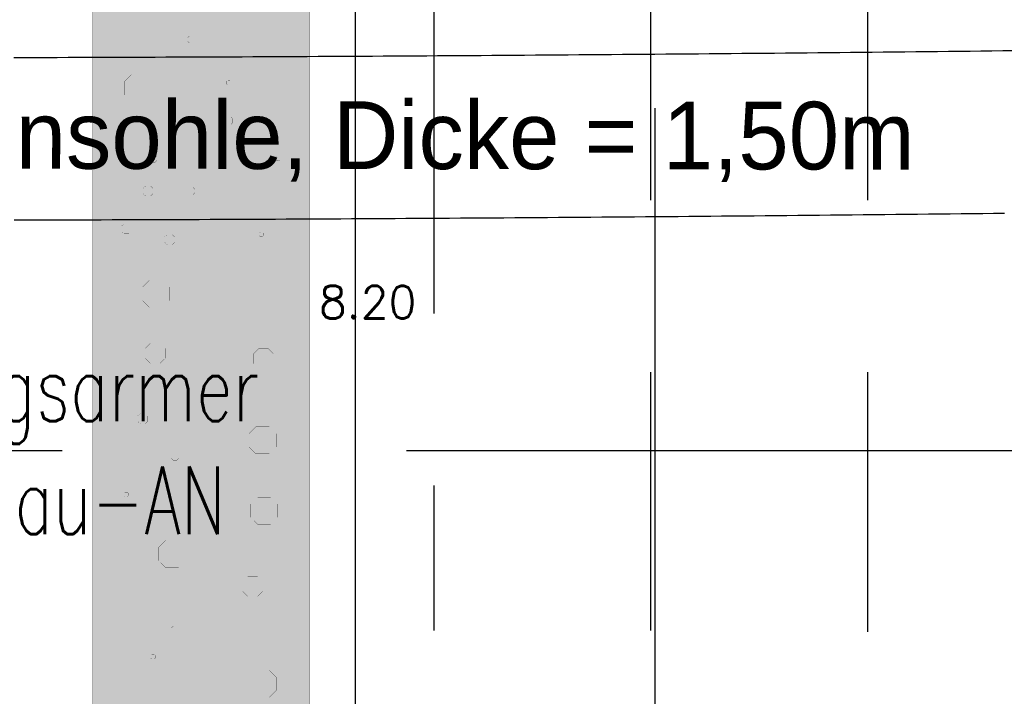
# Model space of a CAD drawing. Header units: metres. Extents: x 3458045 to 3462392, y 5482308 to 5484762.
# Tile 357 of 458: x 3461177.32 to 3461186.41, y 5483992.52 to 5483998.77. Entities that reach past the tile are written whole.
import ezdxf

# ---------------------------------------------------------------- set-up
doc = ezdxf.new("R2010")
doc.units = ezdxf.units.M
doc.header["$PDMODE"] = 3
doc.header["$PDSIZE"] = 0.1
for name, pattern in [('AUSGEZOGEN', [2, 1, 1]), ('DURCHGEZOGEN', [0]), ('VERDECKT', [9.525, 6.35, -3.175]), ('VERDECKT2', [4.7625, 3.175, -1.5875])]:
    doc.linetypes.add(name, pattern=pattern)
doc.layers.get('0').update_dxf_attribs({"linetype": 'CONTINUOUS'})
doc.layers.get('DEFPOINTS').update_dxf_attribs({"linetype": 'CONTINUOUS'})
for name, color, linetype in [('-SP_TEXT', 2, 'CONTINUOUS'), ('BAUER_BK BESTAND', 170, 'CONTINUOUS'), ('GGUFUELLUNG', 7, 'DURCHGEZOGEN'), ('GGULINIE', 7, 'DURCHGEZOGEN'), ('GGUTEXT', 7, 'DURCHGEZOGEN'), ('SP_BAUGRUBE-TEXT', 210, 'AUSGEZOGEN'), ('SP_BAUGRUBE-UWB-Sohle', 1, 'AUSGEZOGEN'), ('SP_BAUGRUBE-VERBAU', 210, 'AUSGEZOGEN'), ('SP_Tunnelsohle_Sauberkeitsschicht', 1, 'CONTINUOUS'), ('SP_VERM', 1, 'CONTINUOUS')]:
    doc.layers.add(name, color=color, linetype=linetype)
doc.layers.add('SP_HILF', color=6, linetype='CONTINUOUS', plot=False)
doc.layers.add('SP_Höhenplan-Beschriftung-Linien', color=2, linetype='CONTINUOUS', lineweight=25)
doc.layers.add('SP_Höhenplan-Beschriftung-Linien-Bestandsgelände', color=7, linetype='CONTINUOUS', lineweight=25)
doc.styles.add('K_ISOCP', font='k_isocp.shx')
doc.styles.add('SP_F', font='romans.shx', dxfattribs={"width": 0.7, "bigfont": 'sp_f.shx'})
doc.styles.get("Standard").update_dxf_attribs({"font": 'txt.shx'})
doc.dimstyles.new('SOFI35$0', dxfattribs={"dimtxt": 3.5, "dimasz": 0.35, "dimexe": 0.9, "dimexo": 0.625, "dimgap": 0.945, "dimtad": 1, "dimdec": 3, "dimrnd": 0.001, "dimzin": 1, "dimdsep": 46, "dimtxsty": 'SP_F', "dimblk1": 'SOF_BEMSTR1', "dimblk2": 'SOF_BEMSTR2', "dimsah": 1, "dimcen": 3.5, "dimse1": 1, "dimse2": 1, "dimclrd": 1, "dimclre": 1, "dimclrt": 2, "dimaunit": 2, "dimazin": 0, "dimtfac": 1, "dimtdec": 3, "dimtmove": 0, "dimatfit": 3, "dimfxl": 1, "dimtolj": 1, "dimtzin": 0, "dimlwd": 0, "dimlwe": 0, "dimarcsym": 0})

# ---------------------------------------------------------------- blocks, each defined once
blk = doc.blocks.new('SOF_BEMSTR1')
at = {"color": 0, "linetype": 'ByBlock', "lineweight": -2}
for p, q in [((0, 20), (0, -8.5)), ((3.535, 3.535), (-3.535, -3.535)), ((-5, 0), (5, 0))]:
    blk.add_line(p, q, dxfattribs=at)
blk = doc.blocks.new('SOF_BEMSTR2')
at = {"color": 0, "linetype": 'ByBlock', "lineweight": -2}
for p, q in [((0, -20), (0, 8.5)), ((3.535, 3.535), (-3.535, -3.535)), ((-5, 0), (5, 0))]:
    blk.add_line(p, q, dxfattribs=at)
blk = doc.blocks.new('*D333')
at = {"layer": 'DEFPOINTS', "color": 0, "linetype": 'AUSGEZOGEN', "transparency": 16777216}
for p in [(3461165.7254, 5483997.9482), (3461183.1844, 5483994.6749), (3461165.7254, 5483988.2771)]:
    blk.add_point(p, dxfattribs=at)
at = {"layer": 'SP_VERM', "color": 1, "linetype": 'AUSGEZOGEN', "lineweight": 0, "transparency": 16777216}
blk.add_line((3461183.0969, 5483988.2771), (3461165.8129, 5483988.2771), dxfattribs=at)
at = {"layer": 'SP_VERM', "color": 1, "linetype": 'AUSGEZOGEN', "lineweight": 0, "transparency": 16777216, "xscale": 0.08750000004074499, "yscale": 0.08750000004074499, "zscale": 0.08750000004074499, "rotation": 180}
blk.add_blockref('SOF_BEMSTR2', (3461165.7254, 5483988.2771), dxfattribs=at)
at = {"layer": 'SP_VERM', "color": 1, "linetype": 'AUSGEZOGEN', "lineweight": 0, "transparency": 16777216, "xscale": 0.08750000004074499, "yscale": 0.08750000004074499, "zscale": 0.08750000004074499}
blk.add_blockref('SOF_BEMSTR1', (3461183.1844, 5483988.2771), dxfattribs=at)
at = {"layer": 'SP_VERM', "color": 2, "linetype": 'AUSGEZOGEN', "transparency": 16777216, "insert": (3461174.4549, 5483988.9509), "char_height": 0.875, "attachment_point": 5, "style": 'SP_F'}
blk.add_mtext('\\A1;\\A1;17.45{\\H.7x;\\S9^ ;}', dxfattribs=at)
blk = doc.blocks.new('A$C7AC24140')
at = {"layer": 'GGUFUELLUNG', "color": 30}
for points in [[(0, -4.1001), (0, -5.403), (-1.998, -4.1001), (-1.998, -5.403)], [(0, -5.403), (0, -8.2002), (-1.998, -5.403), (-1.998, -8.2002)]]:
    blk.add_solid(points, dxfattribs=at)
at = {"layer": 'GGUFUELLUNG', "color": 51}
blk.add_solid([(0, -8.2002), (0, -12.1005), (-1.998, -8.2002), (-1.998, -12.1005)], dxfattribs=at)
at = {"layer": 'GGULINIE', "color": 7, "linetype": 'DURCHGEZOGEN'}
for points, const_width in [([(-1.998, 0), (-1.998, -21.0001)], 0.002), ([(0, -21.0001), (0, 0)], 0.002), ([(0, -5.403), (-1.998, -5.403)], 0.001), ([(1.6234, -5.403), (0, -5.403)], 0.001), ([(-1.1072, -5.5195), (-1.1239, -5.5362)], 0.001), ([(-1.1239, -5.5362), (-1.1239, -5.5695)], 0.001), ([(-1.0739, -5.5195), (-1.1072, -5.5195)], 0.001), ([(-1.0573, -5.5362), (-1.0739, -5.5195)], 0.001), ([(-1.0573, -5.5362), (-1.0573, -5.5362)], 0.001), ([(-1.0573, -5.5695), (-1.0573, -5.5362)], 0.001), ([(-1.1239, -5.5695), (-1.1072, -5.5861)], 0.001), ([(-1.1072, -5.5861), (-1.0739, -5.5861)], 0.001), ([(-1.0739, -5.5861), (-1.0573, -5.5695)], 0.001), ([(-1.7066, -5.94), (-1.6442, -5.8775)], 0.001), ([(-1.6442, -5.8775), (-1.5193, -5.8775)], 0.001), ([(-1.5193, -5.8775), (-1.4569, -5.94)], 0.001), ([(-1.7066, -6.0648), (-1.7066, -5.94)], 0.001), ([(-1.4569, -5.94), (-1.4569, -6.0648)], 0.001), ([(-0.7534, -5.9316), (-0.7659, -5.94)], 0.001), ([(-0.7659, -5.94), (-0.7659, -5.9649)], 0.001), ([(-0.7659, -5.9649), (-0.7534, -5.9733)], 0.001), ([(-0.7326, -5.9316), (-0.7534, -5.9316)], 0.001), ([(-0.7534, -5.9733), (-0.7326, -5.9733)], 0.001), ([(-0.7243, -5.94), (-0.7326, -5.9316)], 0.001), ([(-0.7326, -5.9733), (-0.7243, -5.9649)], 0.001), ([(-0.7243, -5.94), (-0.7243, -5.94)], 0.001), ([(-0.7243, -5.9649), (-0.7243, -5.94)], 0.001), ([(-1.6442, -6.1273), (-1.7066, -6.0648)], 0.001), ([(-1.5818, -6.0024), (-1.5818, -6.0024)], 0.001), ([(-1.4569, -6.0648), (-1.5193, -6.1273)], 0.001), ([(-1.4569, -6.0648), (-1.4569, -6.0648)], 0.001), ([(-1.5193, -6.1273), (-1.6442, -6.1273)], 0.001), ([(-0.7576, -6.2688), (-0.7742, -6.2854)], 0.001), ([(-0.7742, -6.2854), (-0.7742, -6.3187)], 0.001), ([(-0.7742, -6.3187), (-0.7576, -6.3354)], 0.001), ([(-0.7243, -6.2688), (-0.7576, -6.2688)], 0.001), ([(-0.7576, -6.3354), (-0.7243, -6.3354)], 0.001), ([(-0.7076, -6.2854), (-0.7243, -6.2688)], 0.001), ([(-0.7243, -6.3354), (-0.7076, -6.3187)], 0.001), ([(-0.7076, -6.2854), (-0.7076, -6.2854)], 0.001), ([(-0.7076, -6.3187), (-0.7076, -6.2854)], 0.001), ([(-1.4569, -6.6185), (-1.4735, -6.6351)], 0.001), ([(-1.4236, -6.6185), (-1.4569, -6.6185)], 0.001), ([(-1.4069, -6.6351), (-1.4236, -6.6185)], 0.001), ([(-0.3039, -6.6309), (-0.3164, -6.6393)], 0.001), ([(-0.2831, -6.6309), (-0.3039, -6.6309)], 0.001), ([(-0.2747, -6.6393), (-0.2831, -6.6309)], 0.001), ([(-1.4735, -6.6351), (-1.4735, -6.6684)], 0.001), ([(-1.4735, -6.6684), (-1.4569, -6.6851)], 0.001), ([(-1.4569, -6.6851), (-1.4236, -6.6851)], 0.001), ([(-1.4236, -6.6851), (-1.4069, -6.6684)], 0.001), ([(-1.4069, -6.6351), (-1.4069, -6.6351)], 0.001), ([(-1.4069, -6.6684), (-1.4069, -6.6351)], 0.001), ([(-0.3164, -6.6393), (-0.3164, -6.6642)], 0.001), ([(-0.3164, -6.6642), (-0.3039, -6.6726)], 0.001), ([(-0.3039, -6.6726), (-0.2831, -6.6726)], 0.001), ([(-0.2831, -6.6726), (-0.2747, -6.6642)], 0.001), ([(-0.2747, -6.6393), (-0.2747, -6.6393)], 0.001), ([(-0.2747, -6.6642), (-0.2747, -6.6393)], 0.001), ([(-1.511, -6.9057), (-1.536, -6.9265)], 0.001), ([(-1.536, -6.9265), (-1.536, -6.9764)], 0.001), ([(-1.536, -6.9764), (-1.511, -6.9972)], 0.001), ([(-1.4652, -6.9057), (-1.511, -6.9057)], 0.001), ([(-1.4444, -6.9265), (-1.4652, -6.9057)], 0.001), ([(-1.4652, -6.9972), (-1.4444, -6.9764)], 0.001), ([(-1.4444, -6.9265), (-1.4444, -6.9265)], 0.001), ([(-1.4444, -6.9764), (-1.4444, -6.9265)], 0.001), ([(-1.1072, -6.9182), (-1.1239, -6.9348)], 0.001), ([(-1.1239, -6.9348), (-1.1239, -6.9681)], 0.001), ([(-1.1239, -6.9681), (-1.1072, -6.9848)], 0.001), ([(-1.0739, -6.9182), (-1.1072, -6.9182)], 0.001), ([(-1.1072, -6.9848), (-1.0739, -6.9848)], 0.001), ([(-1.0573, -6.9348), (-1.0739, -6.9182)], 0.001), ([(-1.0739, -6.9848), (-1.0573, -6.9681)], 0.001), ([(-1.0573, -6.9348), (-1.0573, -6.9348)], 0.001), ([(-1.0573, -6.9681), (-1.0573, -6.9348)], 0.001), ([(-1.511, -6.9972), (-1.4652, -6.9972)], 0.001), ([(-1.7108, -7.2553), (-1.7358, -7.2761)], 0.001), ([(-1.665, -7.2553), (-1.7108, -7.2553)], 0.001), ([(-1.6442, -7.2761), (-1.665, -7.2553)], 0.001), ([(-1.7358, -7.2761), (-1.7358, -7.3261)], 0.001), ([(-1.7358, -7.3261), (-1.7108, -7.3469)], 0.001), ([(-1.7108, -7.3469), (-1.665, -7.3469)], 0.001), ([(-1.665, -7.3469), (-1.6442, -7.3261)], 0.001), ([(-1.6442, -7.2761), (-1.6442, -7.2761)], 0.001), ([(-1.6442, -7.3261), (-1.6442, -7.2761)], 0.001), ([(-1.3112, -7.3552), (-1.3362, -7.376)], 0.001), ([(-1.2654, -7.3552), (-1.3112, -7.3552)], 0.001), ([(-1.2446, -7.376), (-1.2654, -7.3552)], 0.001), ([(-0.4537, -7.3302), (-0.4662, -7.3386)], 0.001), ([(-0.4662, -7.3386), (-0.4662, -7.3635)], 0.001), ([(-0.4329, -7.3302), (-0.4537, -7.3302)], 0.001), ([(-0.4246, -7.3386), (-0.4329, -7.3302)], 0.001), ([(-0.4246, -7.3386), (-0.4246, -7.3386)], 0.001), ([(-0.4246, -7.3635), (-0.4246, -7.3386)], 0.001), ([(-1.3362, -7.376), (-1.3362, -7.426)], 0.001), ([(-1.3362, -7.426), (-1.3112, -7.4468)], 0.001), ([(-1.3112, -7.4468), (-1.2654, -7.4468)], 0.001), ([(-1.2654, -7.4468), (-1.2446, -7.426)], 0.001), ([(-1.2446, -7.376), (-1.2446, -7.376)], 0.001), ([(-1.2446, -7.426), (-1.2446, -7.376)], 0.001), ([(-0.4662, -7.3635), (-0.4537, -7.3719)], 0.001), ([(-0.4537, -7.3719), (-0.4329, -7.3719)], 0.001), ([(-0.4329, -7.3719), (-0.4246, -7.3635)], 0.001), ([(-1.4777, -7.7756), (-1.5401, -7.8381)], 0.001), ([(-1.357, -7.7756), (-1.4777, -7.7756)], 0.001), ([(-1.2946, -7.8381), (-1.357, -7.7756)], 0.001), ([(-1.5401, -7.8381), (-1.5401, -7.963)], 0.001), ([(-1.2946, -7.8381), (-1.2946, -7.8381)], 0.001), ([(-1.2946, -7.963), (-1.2946, -7.8381)], 0.001), ([(-1.5401, -7.963), (-1.4777, -8.0254)], 0.001), ([(-1.357, -8.0254), (-1.2946, -7.963)], 0.001), ([(-1.4777, -8.0254), (-1.357, -8.0254)], 0.001), ([(0, -8.2002), (-1.998, -8.2002)], 0.001), ([(1.6234, -8.2002), (0, -8.2002)], 0.001), ([(-1.4694, -8.3584), (-1.5152, -8.4042)], 0.001), ([(-1.5152, -8.4042), (-1.5152, -8.4958)], 0.001), ([(-1.3778, -8.3584), (-1.4694, -8.3584)], 0.001), ([(-1.332, -8.4042), (-1.3778, -8.3584)], 0.001), ([(-1.332, -8.4042), (-1.332, -8.4042)], 0.001), ([(-1.332, -8.4958), (-1.332, -8.4042)], 0.001), ([(-0.4704, -8.4083), (-0.5162, -8.4541)], 0.001), ([(-0.3788, -8.4083), (-0.4704, -8.4083)], 0.001), ([(-0.333, -8.4541), (-0.3788, -8.4083)], 0.001), ([(-1.5152, -8.4958), (-1.4694, -8.5415)], 0.001), ([(-1.3778, -8.5415), (-1.332, -8.4958)], 0.001), ([(-0.5162, -8.4541), (-0.5162, -8.5457)], 0.001), ([(-0.333, -8.4541), (-0.333, -8.4541)], 0.001), ([(-0.333, -8.5457), (-0.333, -8.4541)], 0.001), ([(-1.4694, -8.5415), (-1.3778, -8.5415)], 0.001), ([(-0.5162, -8.5457), (-0.4704, -8.5915)], 0.001), ([(-0.4704, -8.5915), (-0.3788, -8.5915)], 0.001), ([(-0.3788, -8.5915), (-0.333, -8.5457)], 0.001), ([(-1.561, -9.0078), (-1.5859, -9.0286)], 0.001), ([(-1.5859, -9.0286), (-1.5859, -9.0785)], 0.001), ([(-1.5859, -9.0785), (-1.561, -9.0993)], 0.001), ([(-1.5152, -9.0078), (-1.561, -9.0078)], 0.001), ([(-1.4944, -9.0286), (-1.5152, -9.0078)], 0.001), ([(-1.5152, -9.0993), (-1.4944, -9.0785)], 0.001), ([(-1.4944, -9.0286), (-1.4944, -9.0286)], 0.001), ([(-1.4944, -9.0785), (-1.4944, -9.0286)], 0.001), ([(-1.561, -9.0993), (-1.5152, -9.0993)], 0.001), ([(-0.5578, -9.1909), (-0.4953, -9.1285)], 0.001), ([(-0.4953, -9.1285), (-0.3705, -9.1285)], 0.001), ([(-0.3705, -9.1285), (-0.308, -9.1909)], 0.001), ([(-0.5578, -9.3158), (-0.5578, -9.1909)], 0.001), ([(-0.4329, -9.2533), (-0.4329, -9.2533)], 0.001), ([(-0.308, -9.1909), (-0.308, -9.3158)], 0.001), ([(-0.4953, -9.3782), (-0.5578, -9.3158)], 0.001), ([(-0.308, -9.3158), (-0.3705, -9.3782)], 0.001), ([(-0.308, -9.3158), (-0.308, -9.3158)], 0.001), ([(-1.2571, -9.3699), (-1.2737, -9.3865)], 0.001), ([(-1.2737, -9.3865), (-1.2737, -9.4198)], 0.001), ([(-1.2737, -9.4198), (-1.2571, -9.4365)], 0.001), ([(-1.2238, -9.3699), (-1.2571, -9.3699)], 0.001), ([(-1.2571, -9.4365), (-1.2238, -9.4365)], 0.001), ([(-1.2071, -9.3865), (-1.2238, -9.3699)], 0.001), ([(-1.2238, -9.4365), (-1.2071, -9.4198)], 0.001), ([(-1.2071, -9.3865), (-1.2071, -9.3865)], 0.001), ([(-1.2071, -9.4198), (-1.2071, -9.3865)], 0.001), ([(-0.3705, -9.3782), (-0.4953, -9.3782)], 0.001), ([(-1.7025, -9.732), (-1.715, -9.7404)], 0.001), ([(-1.715, -9.7404), (-1.715, -9.7653)], 0.001), ([(-1.715, -9.7653), (-1.7025, -9.7737)], 0.001), ([(-1.6817, -9.732), (-1.7025, -9.732)], 0.001), ([(-1.7025, -9.7737), (-1.6817, -9.7737)], 0.001), ([(-1.6733, -9.7404), (-1.6817, -9.732)], 0.001), ([(-1.6817, -9.7737), (-1.6733, -9.7653)], 0.001), ([(-1.6733, -9.7404), (-1.6733, -9.7404)], 0.001), ([(-1.6733, -9.7653), (-1.6733, -9.7404)], 0.001), ([(-0.4787, -9.7778), (-0.5411, -9.8403)], 0.001), ([(-0.358, -9.7778), (-0.4787, -9.7778)], 0.001), ([(-0.2955, -9.8403), (-0.358, -9.7778)], 0.001), ([(-0.5411, -9.8403), (-0.5411, -9.9651)], 0.001), ([(-0.2955, -9.8403), (-0.2955, -9.8403)], 0.001), ([(-0.2955, -9.9651), (-0.2955, -9.8403)], 0.001), ([(-0.5411, -9.9651), (-0.4787, -10.0276)], 0.001), ([(-0.358, -10.0276), (-0.2955, -9.9651)], 0.001), ([(-0.4787, -10.0276), (-0.358, -10.0276)], 0.001), ([(-1.3279, -10.1774), (-1.3903, -10.2399)], 0.001), ([(-1.3903, -10.2399), (-1.3903, -10.3647)], 0.001), ([(-1.2071, -10.1774), (-1.3279, -10.1774)], 0.001), ([(-1.1447, -10.2399), (-1.2071, -10.1774)], 0.001), ([(-1.1447, -10.2399), (-1.1447, -10.2399)], 0.001), ([(-1.1447, -10.3647), (-1.1447, -10.2399)], 0.001), ([(-1.3903, -10.3647), (-1.3279, -10.4272)], 0.001), ([(-1.3279, -10.4272), (-1.2071, -10.4272)], 0.001), ([(-1.2071, -10.4272), (-1.1447, -10.3647)], 0.001), ([(-0.5703, -10.5104), (-0.6161, -10.5562)], 0.001), ([(-0.4787, -10.5104), (-0.5703, -10.5104)], 0.001), ([(-0.4329, -10.5562), (-0.4787, -10.5104)], 0.001), ([(-0.6161, -10.5562), (-0.6161, -10.6478)], 0.001), ([(-0.4329, -10.5562), (-0.4329, -10.5562)], 0.001), ([(-0.4329, -10.6478), (-0.4329, -10.5562)], 0.001), ([(-0.6161, -10.6478), (-0.5703, -10.6936)], 0.001), ([(-0.5703, -10.6936), (-0.4787, -10.6936)], 0.001), ([(-0.4787, -10.6936), (-0.4329, -10.6478)], 0.001), ([(-1.2571, -10.9683), (-1.2737, -10.985)], 0.001), ([(-1.2737, -10.985), (-1.2737, -11.0183)], 0.001), ([(-1.2238, -10.9683), (-1.2571, -10.9683)], 0.001), ([(-1.2071, -10.985), (-1.2238, -10.9683)], 0.001), ([(-1.2071, -10.985), (-1.2071, -10.985)], 0.001), ([(-1.2071, -11.0183), (-1.2071, -10.985)], 0.001), ([(-1.2737, -11.0183), (-1.2571, -11.0349)], 0.001), ([(-1.2571, -11.0349), (-1.2238, -11.0349)], 0.001), ([(-1.2238, -11.0349), (-1.2071, -11.0183)], 0.001), ([(-1.4527, -11.2306), (-1.4652, -11.2389)], 0.001), ([(-1.4652, -11.2389), (-1.4652, -11.2639)], 0.001), ([(-1.4652, -11.2639), (-1.4527, -11.2722)], 0.001), ([(-1.4319, -11.2306), (-1.4527, -11.2306)], 0.001), ([(-1.4236, -11.2389), (-1.4319, -11.2306)], 0.001), ([(-1.4319, -11.2722), (-1.4236, -11.2639)], 0.001), ([(-1.4236, -11.2389), (-1.4236, -11.2389)], 0.001), ([(-1.4236, -11.2639), (-1.4236, -11.2389)], 0.001), ([(-1.4527, -11.2722), (-1.4319, -11.2722)], 0.001), ([(-0.5578, -11.4387), (-0.4953, -11.3762)], 0.001), ([(-0.5578, -11.5636), (-0.5578, -11.4387)], 0.001), ([(-0.4953, -11.3762), (-0.3705, -11.3762)], 0.001), ([(-0.3705, -11.3762), (-0.308, -11.4387)], 0.001), ([(-0.308, -11.4387), (-0.308, -11.5636)], 0.001), ([(-0.4329, -11.5011), (-0.4329, -11.5011)], 0.001), ([(-0.4953, -11.626), (-0.5578, -11.5636)], 0.001), ([(-0.308, -11.5636), (-0.3705, -11.626)], 0.001), ([(-0.308, -11.5636), (-0.308, -11.5636)], 0.001)]:
    blk.add_lwpolyline(points, dxfattribs=dict(at, const_width=const_width))
at = {"layer": 'GGUTEXT', "color": 7}
blk.add_text(' 8.20', height=0.3, dxfattribs=at).set_placement((-0.1813, -8.1278))

msp = doc.modelspace()

# ---------------------------------------------------------------- linework, layer by layer
at = {"layer": 'SP_BAUGRUBE-UWB-Sohle'}
msp.add_lwpolyline([(3461177.2713, 5483996.9181), (3461177.3717, 5483996.9183), (3461177.4721, 5483996.9186), (3461177.5725, 5483996.9188), (3461177.6728, 5483996.9191), (3461177.7732, 5483996.9194), (3461177.8736, 5483996.9197), (3461177.974, 5483996.92), (3461178.0744, 5483996.9203), (3461178.1748, 5483996.9206), (3461178.2752, 5483996.9209), (3461178.3756, 5483996.9213), (3461178.476, 5483996.9216), (3461178.5764, 5483996.922), (3461178.6768, 5483996.9224), (3461178.7772, 5483996.9228), (3461178.8776, 5483996.9232), (3461178.978, 5483996.9236), (3461179.0784, 5483996.924), (3461179.1788, 5483996.9244), (3461179.2792, 5483996.9248), (3461179.3796, 5483996.9253), (3461179.48, 5483996.9257), (3461179.5804, 5483996.9262), (3461179.6808, 5483996.9267), (3461179.7812, 5483996.9271), (3461179.8816, 5483996.9276), (3461179.982, 5483996.9281), (3461180.0824, 5483996.9286), (3461180.1828, 5483996.9292), (3461180.2832, 5483996.9297), (3461180.3836, 5483996.9302), (3461180.484, 5483996.9308), (3461180.5843, 5483996.9314), (3461180.6847, 5483996.9319), (3461180.7851, 5483996.9325), (3461180.8855, 5483996.9331), (3461180.9859, 5483996.9337), (3461181.0863, 5483996.9343), (3461181.1867, 5483996.9349), (3461181.2871, 5483996.9356), (3461181.3875, 5483996.9362), (3461181.4879, 5483996.9369), (3461181.5883, 5483996.9375), (3461181.6887, 5483996.9382), (3461181.7891, 5483996.9389), (3461181.8895, 5483996.9396), (3461181.9899, 5483996.9403), (3461182.0903, 5483996.941), (3461182.1907, 5483996.9417), (3461182.2911, 5483996.9424), (3461182.3915, 5483996.9432), (3461182.4919, 5483996.9439), (3461182.5923, 5483996.9447), (3461182.6927, 5483996.9455), (3461182.7931, 5483996.9463), (3461182.8935, 5483996.947), (3461182.9939, 5483996.9478), (3461183.0943, 5483996.9487), (3461183.1947, 5483996.9495), (3461183.2951, 5483996.9503), (3461183.3955, 5483996.9511), (3461183.4958, 5483996.952), (3461183.5962, 5483996.9529), (3461183.6966, 5483996.9537), (3461183.797, 5483996.9546), (3461183.8974, 5483996.9555), (3461183.9978, 5483996.9564), (3461184.0982, 5483996.9573), (3461184.1986, 5483996.9582), (3461184.299, 5483996.9592), (3461184.3994, 5483996.9601), (3461184.4998, 5483996.9611), (3461184.6002, 5483996.962), (3461184.7006, 5483996.963), (3461184.801, 5483996.964), (3461184.9014, 5483996.965), (3461185.0018, 5483996.966), (3461185.1022, 5483996.967), (3461185.2026, 5483996.968), (3461185.303, 5483996.969), (3461185.4034, 5483996.9701), (3461185.5038, 5483996.9711), (3461185.6042, 5483996.9722), (3461185.7046, 5483996.9732), (3461185.805, 5483996.9743), (3461185.9054, 5483996.9754), (3461186.0058, 5483996.9765), (3461186.1062, 5483996.9776), (3461186.2066, 5483996.9787), (3461186.307, 5483996.9799), (3461186.4073, 5483996.981)], dxfattribs=at)
at = {"layer": 'SP_BAUGRUBE-VERBAU', "linetype": 'VERDECKT2'}
for p, q in [((3461183.1417, 5484005.0371), (3461183.1417, 5483993.1269)), ((3461185.1417, 5484005.0371), (3461185.1417, 5483993.1169)), ((3461181.1417, 5484003.9926), (3461181.1417, 5483993.1269))]:
    msp.add_line(p, q, dxfattribs=at)
at = {"layer": 'SP_HILF', "color": 6}
msp.add_lwpolyline([(3461177.2678, 5483998.4181), (3461177.368, 5483998.4183), (3461177.4683, 5483998.4186), (3461177.5685, 5483998.4188), (3461177.6688, 5483998.4191), (3461177.769, 5483998.4194), (3461177.8693, 5483998.4197), (3461177.9695, 5483998.42), (3461178.0697, 5483998.4203), (3461178.17, 5483998.4206), (3461178.2702, 5483998.4209), (3461178.3705, 5483998.4213), (3461178.4707, 5483998.4216), (3461178.571, 5483998.422), (3461178.6712, 5483998.4224), (3461178.7715, 5483998.4227), (3461178.8717, 5483998.4231), (3461178.972, 5483998.4235), (3461179.0722, 5483998.424), (3461179.1725, 5483998.4244), (3461179.2727, 5483998.4248), (3461179.373, 5483998.4253), (3461179.4732, 5483998.4257), (3461179.5735, 5483998.4262), (3461179.6737, 5483998.4266), (3461179.774, 5483998.4271), (3461179.8742, 5483998.4276), (3461179.9745, 5483998.4281), (3461180.0747, 5483998.4286), (3461180.175, 5483998.4292), (3461180.2752, 5483998.4297), (3461180.3754, 5483998.4302), (3461180.4757, 5483998.4308), (3461180.5759, 5483998.4313), (3461180.6762, 5483998.4319), (3461180.7764, 5483998.4325), (3461180.8767, 5483998.4331), (3461180.9769, 5483998.4337), (3461181.0772, 5483998.4343), (3461181.1774, 5483998.4349), (3461181.2777, 5483998.4355), (3461181.3779, 5483998.4362), (3461181.4782, 5483998.4368), (3461181.5784, 5483998.4375), (3461181.6787, 5483998.4382), (3461181.7789, 5483998.4389), (3461181.8792, 5483998.4395), (3461181.9794, 5483998.4402), (3461182.0797, 5483998.441), (3461182.1799, 5483998.4417), (3461182.2802, 5483998.4424), (3461182.3804, 5483998.4431), (3461182.4807, 5483998.4439), (3461182.5809, 5483998.4447), (3461182.6812, 5483998.4454), (3461182.7814, 5483998.4462), (3461182.8816, 5483998.447), (3461182.9819, 5483998.4478), (3461183.0821, 5483998.4486), (3461183.1824, 5483998.4494), (3461183.2826, 5483998.4503), (3461183.3829, 5483998.4511), (3461183.4831, 5483998.4519), (3461183.5834, 5483998.4528), (3461183.6836, 5483998.4537), (3461183.7839, 5483998.4546), (3461183.8841, 5483998.4554), (3461183.9844, 5483998.4563), (3461184.0846, 5483998.4573), (3461184.1849, 5483998.4582), (3461184.2851, 5483998.4591), (3461184.3854, 5483998.46), (3461184.4856, 5483998.461), (3461184.5859, 5483998.4619), (3461184.6861, 5483998.4629), (3461184.7864, 5483998.4639), (3461184.8866, 5483998.4649), (3461184.9869, 5483998.4659), (3461185.0871, 5483998.4669), (3461185.1873, 5483998.4679), (3461185.2876, 5483998.4689), (3461185.3878, 5483998.47), (3461185.4881, 5483998.471), (3461185.5883, 5483998.4721), (3461185.6886, 5483998.4732), (3461185.7888, 5483998.4742), (3461185.8891, 5483998.4753), (3461185.9893, 5483998.4764), (3461186.0896, 5483998.4775), (3461186.1898, 5483998.4786), (3461186.2901, 5483998.4798), (3461186.3903, 5483998.4809), (3461186.4906, 5483998.4821)], dxfattribs=at)
at = {"layer": 'SP_Höhenplan-Beschriftung-Linien', "color": 1, "linetype": 'ByBlock'}
msp.add_line((3461183.1844, 5483956.0493), (3461183.1844, 5483997.9494), dxfattribs=at)
at = {"layer": 'SP_Höhenplan-Beschriftung-Linien', "color": 251, "linetype": 'VERDECKT'}
msp.add_line((3461463.4646, 5483994.7871), (3460950.7074, 5483994.7871), dxfattribs=at)
at = {"layer": 'SP_Höhenplan-Beschriftung-Linien-Bestandsgelände'}
msp.add_line((3461180.4155, 5484004.7871), (3461180.4155, 5483956.0493), dxfattribs=at)
at = {"layer": 'SP_Tunnelsohle_Sauberkeitsschicht'}
msp.add_lwpolyline([(3461177.2678, 5483998.4181), (3461177.368, 5483998.4183), (3461177.4683, 5483998.4186), (3461177.5685, 5483998.4188), (3461177.6688, 5483998.4191), (3461177.769, 5483998.4194), (3461177.8693, 5483998.4197), (3461177.9695, 5483998.42), (3461178.0697, 5483998.4203), (3461178.17, 5483998.4206), (3461178.2702, 5483998.4209), (3461178.3705, 5483998.4213), (3461178.4707, 5483998.4216), (3461178.571, 5483998.422), (3461178.6712, 5483998.4224), (3461178.7715, 5483998.4227), (3461178.8717, 5483998.4231), (3461178.972, 5483998.4235), (3461179.0722, 5483998.424), (3461179.1725, 5483998.4244), (3461179.2727, 5483998.4248), (3461179.373, 5483998.4253), (3461179.4732, 5483998.4257), (3461179.5735, 5483998.4262), (3461179.6737, 5483998.4266), (3461179.774, 5483998.4271), (3461179.8742, 5483998.4276), (3461179.9745, 5483998.4281), (3461180.0747, 5483998.4286), (3461180.175, 5483998.4292), (3461180.2752, 5483998.4297), (3461180.3754, 5483998.4302), (3461180.4757, 5483998.4308), (3461180.5759, 5483998.4313), (3461180.6762, 5483998.4319), (3461180.7764, 5483998.4325), (3461180.8767, 5483998.4331), (3461180.9769, 5483998.4337), (3461181.0772, 5483998.4343), (3461181.1774, 5483998.4349), (3461181.2777, 5483998.4355), (3461181.3779, 5483998.4362), (3461181.4782, 5483998.4368), (3461181.5784, 5483998.4375), (3461181.6787, 5483998.4382), (3461181.7789, 5483998.4389), (3461181.8792, 5483998.4395), (3461181.9794, 5483998.4402), (3461182.0797, 5483998.441), (3461182.1799, 5483998.4417), (3461182.2802, 5483998.4424), (3461182.3804, 5483998.4431), (3461182.4807, 5483998.4439), (3461182.5809, 5483998.4447), (3461182.6812, 5483998.4454), (3461182.7814, 5483998.4462), (3461182.8816, 5483998.447), (3461182.9819, 5483998.4478), (3461183.0821, 5483998.4486), (3461183.1824, 5483998.4494), (3461183.2826, 5483998.4503), (3461183.3829, 5483998.4511), (3461183.4831, 5483998.4519), (3461183.5834, 5483998.4528), (3461183.6836, 5483998.4537), (3461183.7839, 5483998.4546), (3461183.8841, 5483998.4554), (3461183.9844, 5483998.4563), (3461184.0846, 5483998.4573), (3461184.1849, 5483998.4582), (3461184.2851, 5483998.4591), (3461184.3854, 5483998.46), (3461184.4856, 5483998.461), (3461184.5859, 5483998.4619), (3461184.6861, 5483998.4629), (3461184.7864, 5483998.4639), (3461184.8866, 5483998.4649), (3461184.9869, 5483998.4659), (3461185.0871, 5483998.4669), (3461185.1873, 5483998.4679), (3461185.2876, 5483998.4689), (3461185.3878, 5483998.47), (3461185.4881, 5483998.471), (3461185.5883, 5483998.4721), (3461185.6886, 5483998.4732), (3461185.7888, 5483998.4742), (3461185.8891, 5483998.4753), (3461185.9893, 5483998.4764), (3461186.0896, 5483998.4775), (3461186.1898, 5483998.4786), (3461186.2901, 5483998.4798), (3461186.3903, 5483998.4809), (3461186.4906, 5483998.4821)], dxfattribs=at)

# ---------------------------------------------------------------- block references
at = {"layer": 'BAUER_BK BESTAND', "color": 0}
msp.add_blockref('A$C7AC24140', (3461179.9955, 5484004.1366), dxfattribs=at)

# ---------------------------------------------------------------- texts
at = {"layer": '-SP_TEXT', "color": 1, "lineweight": 25, "style": 'K_ISOCP'}
msp.add_text('Unterwasserbetonsohle, Dicke = 1,50m', height=0.625, rotation=359.9415, dxfattribs=at).set_placement((3461170.9669, 5483997.3981))
at = {"layer": 'SP_BAUGRUBE-TEXT', "linetype": 'AUSGEZOGEN', "insert": (3461174.5903, 5483994.8508), "char_height": 0.625, "attachment_point": 5, "style": 'SP_F'}
msp.add_mtext('\\A1;wasserdichter, verformungsarmer\\PVerbau nach Wahl des Bau-AN', dxfattribs=at)

# ---------------------------------------------------------------- dimensions: what is measured, and where the dimension line sits
at = {"layer": 'SP_VERM', "color": 1, "linetype": 'AUSGEZOGEN'}
dim = msp.add_linear_dim(base=(3461165.7254, 5483988.2771), p1=(3461183.1844, 5483994.6749), p2=(3461165.7254, 5483997.9482), text='\\A1;17.45{\\H.7x;\\S9^ ;}', dimstyle='SOFI35$0', dxfattribs=at)
dim.commit()
dim.dimension.update_dxf_attribs({"geometry": '*D333', "text_midpoint": (3461174.4549, 5483988.9509)})

doc.saveas('drawing.dxf')
